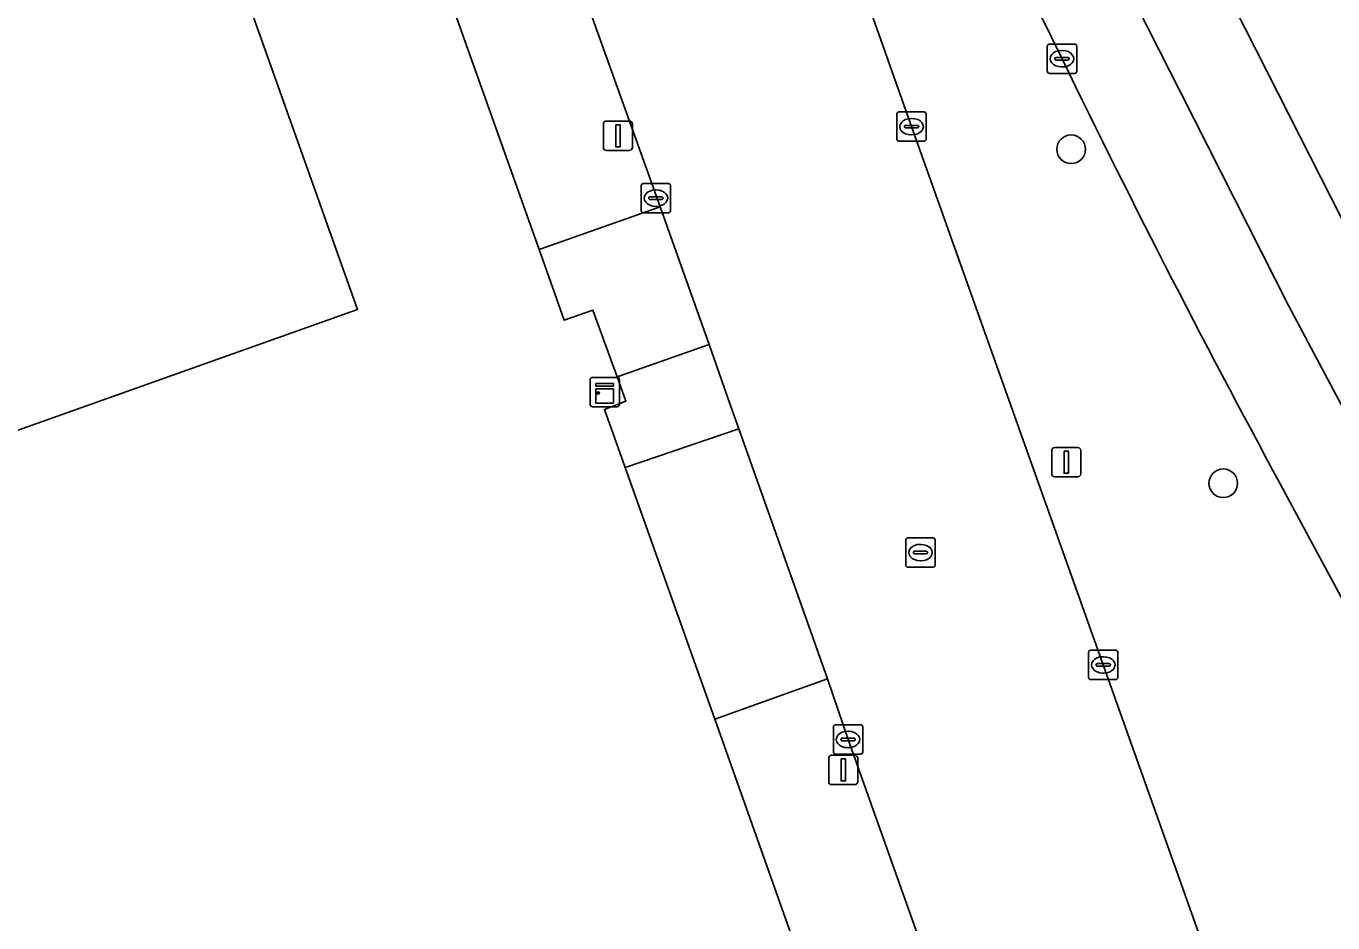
# Model space of a CAD drawing. Extents: x 157692 to 159674, y 381452 to 383291.
# Drawn here: x 159590.67 to 159635.2, y 382554.77 to 382585.34 of the extents above; entities that cross this region are included whole.
import ezdxf

# ---------------------------------------------------------------- set-up
doc = ezdxf.new("R2010")
doc.units = 0
for name, color, linetype in [('IMGEO_Berm_groen', 7, 'Continuous'), ('IMGEO_Boom', 7, 'Continuous'), ('IMGEO_Erf', 7, 'Continuous'), ('IMGEO_Kast', 7, 'Continuous'), ('IMGEO_Kolk', 7, 'Continuous'), ('IMGEO_Lichtmast', 7, 'Continuous'), ('IMGEO_Pand', 7, 'Continuous'), ('IMGEO_Rijbaan_lokaal_open', 7, 'Continuous'), ('IMGEO_Rijbaan_regionaal_gesloten', 7, 'Continuous'), ('IMGEO_Rioolput', 7, 'Continuous'), ('IMGEO_Verkeersbordpaal', 7, 'Continuous'), ('IMGEO_Voetpad_open', 7, 'Continuous')]:
    doc.layers.add(name, color=color, linetype=linetype)

msp = doc.modelspace()

# ---------------------------------------------------------------- linework, layer by layer
at = {"layer": 'IMGEO_Berm_groen'}
for points in [[(159580.35, 382696.295), (159589.519, 382670.434), (159595.669, 382653.011), (159602.788, 382632.766), (159615.362, 382597.435), (159615.407, 382597.307), (159620.846, 382581.911), (159627.38, 382563.561), (159633.831, 382545.445), (159635.032, 382542.035)], [(159625.974, 382584.225), (159620.993, 382594.364), (159616.911, 382603.367)], [(159635.875, 382565.154), (159633.663, 382569.268)]]:
    msp.add_lwpolyline(points, dxfattribs=at)
msp.add_arc((159953.009, 382742.89), 363.492, 205.88094, 208.53207, dxfattribs=at)
at = {"layer": 'IMGEO_Boom'}
for centre in [(159626.286, 382581.139), (159631.468, 382569.753)]:
    msp.add_circle(centre, 0.489, dxfattribs=at)
at = {"layer": 'IMGEO_Erf'}
for points in [[(159614.137, 382561.713), (159611.082, 382570.296), (159610.38, 382572.273), (159611.112, 382572.556), (159610.812, 382573.379), (159609.984, 382575.653), (159609.012, 382575.309), (159608.154, 382577.719), (159598.939, 382603.611), (159598.84, 382603.564), (159595.513, 382612.97), (159594.101, 382616.959), (159591.685, 382623.791), (159591.161, 382625.271), (159588.599, 382632.339), (159588.175, 382633.559), (159586.391, 382638.7), (159585.279, 382641.902), (159584.977, 382642.773), (159574.361, 382672.632), (159574.293, 382672.823), (159571.128, 382681.721)], [(159596.355, 382484.825), (159604.148, 382497.263), (159605.828, 382500), (159607.811, 382503.119), (159620.517, 382523.169), (159621.195, 382524.493), (159622.587, 382528.164), (159623.241, 382530.777), (159622.453, 382538.242), (159614.137, 382561.713)]]:
    msp.add_lwpolyline(points, dxfattribs=at)
msp.add_lwpolyline([(159549.898, 382557.162), (159544.027, 382573.676), (159543.376, 382573.445), (159542.428, 382576.16), (159543.078, 382576.39), (159543.07, 382576.412), (159537.221, 382592.894), (159589.26, 382611.364), (159601.96, 382575.672)], close=True, dxfattribs=at)
at = {"layer": 'IMGEO_Kast'}
for p, q in [((159609.966, 382573.363), (159610.807, 382573.363)), ((159610.807, 382573.363), (159609.966, 382573.363)), ((159609.891, 382572.438), (159609.891, 382573.279)), ((159609.891, 382573.279), (159609.891, 382572.438)), ((159610.891, 382573.288), (159610.891, 382572.447)), ((159610.891, 382572.447), (159610.891, 382573.288)), ((159610.816, 382572.363), (159609.975, 382572.363)), ((159609.975, 382572.363), (159610.816, 382572.363))]:
    msp.add_line(p, q, dxfattribs=at)
for points in [[(159610.086, 382573.153), (159610.686, 382573.153), (159610.686, 382573.068), (159610.086, 382573.068), (159610.086, 382573.153)], [(159610.086, 382572.978), (159610.686, 382572.978), (159610.686, 382572.489), (159610.086, 382572.489), (159610.086, 382572.978)]]:
    msp.add_lwpolyline(points, dxfattribs=at)
msp.add_circle((159610.17, 382572.827), 0.0377, dxfattribs=at)
for centre, start, end in [((159609.969, 382573.285), 92.4484, 184.2845), ((159609.969, 382573.285), 92.4484, 184.2845), ((159610.813, 382573.285), 2.4484, 94.2845), ((159610.813, 382573.285), 2.4484, 94.2845), ((159609.969, 382572.441), 182.4484, 274.2845), ((159609.969, 382572.441), 182.4484, 274.2845), ((159610.813, 382572.441), 272.4484, 4.2845), ((159610.813, 382572.441), 272.4484, 4.2845)]:
    msp.add_arc(centre, 0.0779, start, end, dxfattribs=at)
at = {"layer": 'IMGEO_Kolk'}
for p, q in [((159625.473, 382583.799), (159625.473, 382584.651)), ((159625.548, 382584.725), (159626.4, 382584.725)), ((159625.961, 382584.505), (159625.986, 382584.505)), ((159626.474, 382584.651), (159626.474, 382583.799)), ((159625.732, 382584.219), (159625.732, 382584.231)), ((159626.17, 382584.182), (159625.772, 382584.182)), ((159625.775, 382584.268), (159626.173, 382584.268)), ((159626.216, 382584.231), (159626.216, 382584.219)), ((159626.4, 382583.725), (159625.548, 382583.725)), ((159625.984, 382583.945), (159625.959, 382583.945)), ((159620.346, 382581.485), (159620.346, 382582.337)), ((159620.421, 382582.411), (159621.273, 382582.411)), ((159621.347, 382582.337), (159621.347, 382581.485)), ((159620.605, 382581.905), (159620.605, 382581.917)), ((159621.043, 382581.868), (159620.645, 382581.868)), ((159620.648, 382581.954), (159621.046, 382581.954)), ((159620.834, 382582.191), (159620.859, 382582.191)), ((159621.089, 382581.917), (159621.089, 382581.905)), ((159621.273, 382581.411), (159620.421, 382581.411)), ((159620.857, 382581.631), (159620.832, 382581.631)), ((159611.634, 382579.046), (159611.634, 382579.898)), ((159611.709, 382579.972), (159612.561, 382579.972)), ((159612.122, 382579.752), (159612.147, 382579.752)), ((159612.635, 382579.898), (159612.635, 382579.046)), ((159611.893, 382579.466), (159611.893, 382579.478)), ((159612.331, 382579.429), (159611.933, 382579.429)), ((159611.936, 382579.515), (159612.334, 382579.515)), ((159612.145, 382579.192), (159612.12, 382579.192)), ((159612.377, 382579.478), (159612.377, 382579.466)), ((159612.561, 382578.972), (159611.709, 382578.972)), ((159626.879, 382563.135), (159626.879, 382563.987)), ((159626.954, 382564.061), (159627.806, 382564.061)), ((159627.88, 382563.987), (159627.88, 382563.135)), ((159627.138, 382563.555), (159627.138, 382563.567)), ((159627.576, 382563.518), (159627.178, 382563.518)), ((159627.181, 382563.604), (159627.579, 382563.604)), ((159627.367, 382563.841), (159627.392, 382563.841)), ((159627.622, 382563.567), (159627.622, 382563.555)), ((159627.39, 382563.281), (159627.365, 382563.281)), ((159627.806, 382563.061), (159626.954, 382563.061)), ((159618.181, 382560.594), (159618.181, 382561.446)), ((159618.256, 382561.52), (159619.108, 382561.52)), ((159618.669, 382561.3), (159618.694, 382561.3)), ((159619.182, 382561.446), (159619.182, 382560.594)), ((159618.44, 382561.014), (159618.44, 382561.026)), ((159618.878, 382560.977), (159618.48, 382560.977)), ((159618.483, 382561.063), (159618.881, 382561.063)), ((159618.924, 382561.026), (159618.924, 382561.014)), ((159619.108, 382560.52), (159618.256, 382560.52)), ((159618.692, 382560.74), (159618.667, 382560.74))]:
    msp.add_line(p, q, dxfattribs=at)
for points in [[(159625.473, 382583.799), (159625.473, 382584.651)], [(159625.548, 382584.725), (159626.4, 382584.725)], [(159626.474, 382584.651), (159626.474, 382583.799)], [(159626.4, 382583.725), (159625.548, 382583.725)], [(159620.346, 382581.485), (159620.346, 382582.337)], [(159620.421, 382582.411), (159621.273, 382582.411)], [(159621.347, 382582.337), (159621.347, 382581.485)], [(159621.273, 382581.411), (159620.421, 382581.411)], [(159611.634, 382579.046), (159611.634, 382579.898)], [(159611.709, 382579.972), (159612.561, 382579.972)], [(159612.635, 382579.898), (159612.635, 382579.046)], [(159612.561, 382578.972), (159611.709, 382578.972)], [(159626.879, 382563.135), (159626.879, 382563.987)], [(159626.954, 382564.061), (159627.806, 382564.061)], [(159627.88, 382563.987), (159627.88, 382563.135)], [(159627.806, 382563.061), (159626.954, 382563.061)], [(159618.181, 382560.594), (159618.181, 382561.446)], [(159618.256, 382561.52), (159619.108, 382561.52)], [(159619.182, 382561.446), (159619.182, 382560.594)], [(159619.108, 382560.52), (159618.256, 382560.52)]]:
    msp.add_lwpolyline(points, dxfattribs=at)
for centre, radius, start, end in [((159625.55, 382584.649), 0.0765, 91.552, 178.448), ((159625.55, 382584.649), 0.0765, 91.552, 178.448), ((159626.398, 382584.649), 0.0765, 1.552, 88.448), ((159626.398, 382584.649), 0.0765, 1.552, 88.448), ((159625.772, 382584.228), 0.0403, 85.8775, 175.7526), ((159625.769, 382584.218), 0.0366, 178.938, 274.7102), ((159626.173, 382584.225), 0.043, 264.8664, 352.4533), ((159626.177, 382584.23), 0.0386, 1.7309, 96.639), ((159625.55, 382583.801), 0.0765, 181.552, 268.448), ((159625.55, 382583.801), 0.0765, 181.552, 268.448), ((159626.398, 382583.801), 0.0765, 271.552, 358.448), ((159626.398, 382583.801), 0.0765, 271.552, 358.448), ((159620.423, 382582.335), 0.0765, 91.552, 178.448), ((159620.423, 382582.335), 0.0765, 91.552, 178.448), ((159621.271, 382582.335), 0.0765, 1.552, 88.448), ((159621.271, 382582.335), 0.0765, 1.552, 88.448), ((159620.645, 382581.914), 0.0403, 85.8775, 175.7526), ((159620.642, 382581.904), 0.0366, 178.938, 274.7102), ((159621.046, 382581.911), 0.043, 264.8664, 352.4533), ((159621.05, 382581.916), 0.0386, 1.7309, 96.639), ((159620.423, 382581.487), 0.0765, 181.552, 268.448), ((159620.423, 382581.487), 0.0765, 181.552, 268.448), ((159621.271, 382581.487), 0.0765, 271.552, 358.448), ((159621.271, 382581.487), 0.0765, 271.552, 358.448), ((159611.711, 382579.896), 0.0765, 91.552, 178.448), ((159611.711, 382579.896), 0.0765, 91.552, 178.448), ((159612.559, 382579.896), 0.0765, 1.552, 88.448), ((159612.559, 382579.896), 0.0765, 1.552, 88.448), ((159611.933, 382579.475), 0.0403, 85.8775, 175.7526), ((159611.93, 382579.465), 0.0366, 178.938, 274.7102), ((159612.334, 382579.472), 0.043, 264.8664, 352.4533), ((159612.338, 382579.477), 0.0386, 1.7309, 96.639), ((159611.711, 382579.048), 0.0765, 181.552, 268.448), ((159611.711, 382579.048), 0.0765, 181.552, 268.448), ((159612.559, 382579.048), 0.0765, 271.552, 358.448), ((159612.559, 382579.048), 0.0765, 271.552, 358.448), ((159626.956, 382563.985), 0.0765, 91.552, 178.448), ((159626.956, 382563.985), 0.0765, 91.552, 178.448), ((159627.804, 382563.985), 0.0765, 1.552, 88.448), ((159627.804, 382563.985), 0.0765, 1.552, 88.448), ((159627.178, 382563.564), 0.0403, 85.8775, 175.7526), ((159627.175, 382563.554), 0.0366, 178.938, 274.7102), ((159627.579, 382563.561), 0.043, 264.8664, 352.4533), ((159627.583, 382563.566), 0.0386, 1.7309, 96.639), ((159626.956, 382563.137), 0.0765, 181.552, 268.448), ((159626.956, 382563.137), 0.0765, 181.552, 268.448), ((159627.804, 382563.137), 0.0765, 271.552, 358.448), ((159627.804, 382563.137), 0.0765, 271.552, 358.448), ((159618.258, 382561.444), 0.0765, 91.552, 178.448), ((159618.258, 382561.444), 0.0765, 91.552, 178.448), ((159619.106, 382561.444), 0.0765, 1.552, 88.448), ((159619.106, 382561.444), 0.0765, 1.552, 88.448), ((159618.48, 382561.023), 0.0403, 85.8775, 175.7526), ((159618.477, 382561.013), 0.0366, 178.938, 274.7102), ((159618.881, 382561.02), 0.043, 264.8664, 352.4533), ((159618.885, 382561.025), 0.0386, 1.7309, 96.639), ((159618.258, 382560.596), 0.0765, 181.552, 268.448), ((159618.258, 382560.596), 0.0765, 181.552, 268.448), ((159619.106, 382560.596), 0.0765, 271.552, 358.448), ((159619.106, 382560.596), 0.0765, 271.552, 358.448)]:
    msp.add_arc(centre, radius, start, end, dxfattribs=at)
for centre, major_axis, ratio, start_param, end_param in [((159625.96, 382584.225), (-0.387, 0.002), 0.722429, 4.712389, 7.853982), ((159625.985, 382584.225), (-0.39, 0.002), 0.717154, 1.570796, 4.712389), ((159620.833, 382581.911), (-0.387, 0.002), 0.722429, 4.712389, 7.853982), ((159620.858, 382581.911), (-0.39, 0.002), 0.717154, 1.570796, 4.712389), ((159612.121, 382579.472), (-0.387, 0.002), 0.722429, 4.712389, 7.853982), ((159612.146, 382579.472), (-0.39, 0.002), 0.717154, 1.570796, 4.712389), ((159627.366, 382563.561), (-0.387, 0.002), 0.722429, 4.712389, 7.853982), ((159627.391, 382563.561), (-0.39, 0.002), 0.717154, 1.570796, 4.712389), ((159618.668, 382561.02), (-0.387, 0.002), 0.722429, 4.712389, 7.853982), ((159618.693, 382561.02), (-0.39, 0.002), 0.717154, 1.570796, 4.712389)]:
    msp.add_ellipse(centre, major_axis=major_axis, ratio=ratio, start_param=start_param, end_param=end_param, dxfattribs=at)
at = {"layer": 'IMGEO_Lichtmast'}
for p, q in [((159610.345, 382581.202), (159610.345, 382582.002)), ((159610.345, 382582.002), (159610.345, 382581.202)), ((159610.445, 382582.102), (159611.235, 382582.102)), ((159611.235, 382582.102), (159610.445, 382582.102)), ((159611.335, 382582.002), (159611.335, 382581.202)), ((159611.335, 382581.202), (159611.335, 382582.002)), ((159611.235, 382581.102), (159610.445, 382581.102)), ((159610.445, 382581.102), (159611.235, 382581.102)), ((159618.123, 382560.479), (159618.913, 382560.479)), ((159618.913, 382560.479), (159618.123, 382560.479)), ((159618.023, 382559.579), (159618.023, 382560.379)), ((159618.023, 382560.379), (159618.023, 382559.579)), ((159619.013, 382560.379), (159619.013, 382559.579)), ((159619.013, 382559.579), (159619.013, 382560.379)), ((159618.913, 382559.479), (159618.123, 382559.479)), ((159618.123, 382559.479), (159618.913, 382559.479))]:
    msp.add_line(p, q, dxfattribs=at)
for points in [[(159610.765, 382581.977), (159610.915, 382581.977), (159610.915, 382581.227), (159610.765, 382581.227), (159610.765, 382581.977)], [(159618.443, 382560.354), (159618.593, 382560.354), (159618.593, 382559.604), (159618.443, 382559.604), (159618.443, 382560.354)]]:
    msp.add_lwpolyline(points, dxfattribs=at)
for centre, start, end in [((159610.445, 382582.002), 90, 180), ((159610.445, 382582.002), 90, 180), ((159611.235, 382582.002), 0, 90), ((159611.235, 382582.002), 360, 90), ((159610.445, 382581.202), 180, 270), ((159610.445, 382581.202), 180, 270), ((159611.235, 382581.202), 270, 0), ((159611.235, 382581.202), 270, 0), ((159618.123, 382560.379), 90, 180), ((159618.123, 382560.379), 90, 180), ((159618.913, 382560.379), 0, 90), ((159618.913, 382560.379), 360, 90), ((159618.123, 382559.579), 180, 270), ((159618.123, 382559.579), 180, 270), ((159618.913, 382559.579), 270, 0), ((159618.913, 382559.579), 270, 0)]:
    msp.add_arc(centre, 0.1, start, end, dxfattribs=at)
at = {"layer": 'IMGEO_Pand'}
msp.add_lwpolyline([(159589.26, 382611.364), (159537.221, 382592.894), (159543.07, 382576.412), (159543.078, 382576.39), (159542.428, 382576.16), (159543.376, 382573.445), (159544.027, 382573.676), (159549.898, 382557.162), (159601.96, 382575.672)], close=True, dxfattribs=at)
at = {"layer": 'IMGEO_Rijbaan_lokaal_open'}
for points in [[(159633.831, 382545.445), (159627.38, 382563.561), (159620.846, 382581.911), (159615.407, 382597.307), (159615.362, 382597.435), (159602.788, 382632.766), (159595.669, 382653.011), (159589.519, 382670.434), (159580.35, 382696.295)], [(159571.728, 382693.595), (159578.568, 382674.291), (159581.003, 382667.435), (159589.217, 382644.138), (159592.848, 382633.84), (159594.299, 382629.724), (159595.36, 382626.759), (159599.701, 382614.508), (159600.168, 382613.292), (159606.298, 382595.846), (159611.943, 382580.134), (159612.282, 382579.179), (159613.95, 382574.48), (159614.623, 382572.568), (159614.961, 382571.614), (159617.98, 382563.091), (159618.683, 382561.021), (159626.568, 382538.847)]]:
    msp.add_lwpolyline(points, dxfattribs=at)
at = {"layer": 'IMGEO_Rijbaan_regionaal_gesloten'}
for points in [[(159649.606, 382552.852), (159645.849, 382559.657), (159641.898, 382566.814), (159637.991, 382573.892), (159634.083, 382581.589), (159630.716, 382588.22), (159626.954, 382595.892), (159623.785, 382603.004), (159620.51, 382610.511), (159617.447, 382617.675), (159614.281, 382625.381), (159611.339, 382632.837), (159608.576, 382640.231), (159605.865, 382647.849), (159603.123, 382655.556), (159600.578, 382663.127), (159598.148, 382670.549), (159595.693, 382678.296), (159591.969, 382689.543)], [(159591.969, 382689.543), (159595.693, 382678.296), (159598.148, 382670.549), (159600.578, 382663.127), (159603.123, 382655.556), (159605.865, 382647.849), (159608.576, 382640.231), (159611.339, 382632.837), (159614.281, 382625.381), (159617.447, 382617.675), (159620.51, 382610.511), (159623.785, 382603.004), (159626.954, 382595.892), (159630.716, 382588.22), (159634.083, 382581.589), (159637.991, 382573.892), (159641.898, 382566.814), (159645.849, 382559.657), (159649.606, 382552.852)], [(159600.107, 382654.426), (159606.825, 382635.862), (159608.078, 382632.057), (159611.542, 382624.054), (159613.098, 382620.178), (159616.228, 382612.617), (159619.415, 382605.254), (159622.809, 382597.7), (159626.331, 382590.351), (159630.014, 382583.081), (159633.697, 382575.811), (159637.395, 382568.85), (159641.363, 382561.486), (159645.079, 382554.692)], [(159645.769, 382547.209), (159649.911, 382540.061), (159659.458, 382524.223), (159662.032, 382525.762), (159657.276, 382533.744), (159652.995, 382540.928), (159649.051, 382547.721), (159645.079, 382554.692), (159641.363, 382561.486), (159637.395, 382568.85), (159633.697, 382575.811), (159630.014, 382583.081), (159626.331, 382590.351), (159622.809, 382597.7), (159619.415, 382605.254), (159616.228, 382612.617), (159613.098, 382620.178), (159611.542, 382624.054), (159608.078, 382632.057)], [(159616.911, 382603.367), (159620.993, 382594.364), (159625.974, 382584.225)], [(159633.663, 382569.268), (159635.875, 382565.154)]]:
    msp.add_lwpolyline(points, dxfattribs=at)
msp.add_arc((159953.009, 382742.89), 363.492, 205.88094, 208.53207, dxfattribs=at)
at = {"layer": 'IMGEO_Rioolput'}
for p, q in [((159620.649, 382566.964), (159620.649, 382567.816)), ((159620.724, 382567.89), (159621.576, 382567.89)), ((159621.137, 382567.67), (159621.162, 382567.67)), ((159621.65, 382567.816), (159621.65, 382566.964)), ((159620.908, 382567.384), (159620.908, 382567.396)), ((159621.346, 382567.347), (159620.948, 382567.347)), ((159620.951, 382567.433), (159621.349, 382567.433)), ((159621.16, 382567.11), (159621.135, 382567.11)), ((159621.392, 382567.396), (159621.392, 382567.384)), ((159621.576, 382566.89), (159620.724, 382566.89))]:
    msp.add_line(p, q, dxfattribs=at)
for points in [[(159620.649, 382566.964), (159620.649, 382567.816)], [(159620.724, 382567.89), (159621.576, 382567.89)], [(159621.65, 382567.816), (159621.65, 382566.964)], [(159621.576, 382566.89), (159620.724, 382566.89)]]:
    msp.add_lwpolyline(points, dxfattribs=at)
for centre, radius, start, end in [((159620.726, 382567.814), 0.0765, 91.552, 178.448), ((159620.726, 382567.814), 0.0765, 91.552, 178.448), ((159621.574, 382567.814), 0.0765, 1.552, 88.448), ((159621.574, 382567.814), 0.0765, 1.552, 88.448), ((159620.948, 382567.393), 0.0403, 85.8775, 175.7526), ((159620.945, 382567.383), 0.0366, 178.938, 274.7102), ((159621.349, 382567.39), 0.043, 264.8664, 352.4533), ((159621.353, 382567.395), 0.0386, 1.7309, 96.639), ((159620.726, 382566.966), 0.0765, 181.552, 268.448), ((159620.726, 382566.966), 0.0765, 181.552, 268.448), ((159621.574, 382566.966), 0.0765, 271.552, 358.448), ((159621.574, 382566.966), 0.0765, 271.552, 358.448)]:
    msp.add_arc(centre, radius, start, end, dxfattribs=at)
for centre, major_axis, ratio, start_param, end_param in [((159621.136, 382567.39), (-0.387, 0.002), 0.722429, 4.712389, 7.853982), ((159621.161, 382567.39), (-0.39, 0.002), 0.717154, 1.570796, 4.712389)]:
    msp.add_ellipse(centre, major_axis=major_axis, ratio=ratio, start_param=start_param, end_param=end_param, dxfattribs=at)
at = {"layer": 'IMGEO_Verkeersbordpaal'}
for p, q in [((159625.624, 382570.072), (159625.624, 382570.872)), ((159625.624, 382570.872), (159625.624, 382570.072)), ((159625.724, 382570.972), (159626.514, 382570.972)), ((159626.514, 382570.972), (159625.724, 382570.972)), ((159626.614, 382570.872), (159626.614, 382570.072)), ((159626.614, 382570.072), (159626.614, 382570.872)), ((159626.514, 382569.972), (159625.724, 382569.972)), ((159625.724, 382569.972), (159626.514, 382569.972))]:
    msp.add_line(p, q, dxfattribs=at)
msp.add_lwpolyline([(159626.044, 382570.847), (159626.194, 382570.847), (159626.194, 382570.097), (159626.044, 382570.097), (159626.044, 382570.847)], dxfattribs=at)
for centre, start, end in [((159625.724, 382570.872), 90, 180), ((159625.724, 382570.872), 90, 180), ((159626.514, 382570.872), 0, 90), ((159626.514, 382570.872), 360, 90), ((159625.724, 382570.072), 180, 270), ((159625.724, 382570.072), 180, 270), ((159626.514, 382570.072), 270, 0), ((159626.514, 382570.072), 270, 0)]:
    msp.add_arc(centre, 0.1, start, end, dxfattribs=at)
at = {"layer": 'IMGEO_Voetpad_open'}
for points in [[(159606.298, 382595.846), (159600.168, 382613.292), (159599.701, 382614.508), (159595.513, 382612.97), (159598.84, 382603.564), (159598.939, 382603.611), (159608.154, 382577.719), (159612.282, 382579.179), (159611.943, 382580.134)], [(159612.282, 382579.179), (159608.154, 382577.719), (159609.012, 382575.309), (159609.984, 382575.653), (159610.812, 382573.379), (159613.95, 382574.48)], [(159613.95, 382574.48), (159610.812, 382573.379), (159611.112, 382572.556), (159610.38, 382572.273), (159611.082, 382570.296), (159614.961, 382571.614), (159614.623, 382572.568)], [(159614.961, 382571.614), (159611.082, 382570.296), (159614.137, 382561.713), (159617.98, 382563.091)], [(159618.683, 382561.021), (159617.98, 382563.091), (159614.137, 382561.713), (159622.453, 382538.242), (159626.568, 382538.847)]]:
    msp.add_lwpolyline(points, close=True, dxfattribs=at)

doc.saveas('drawing.dxf')
